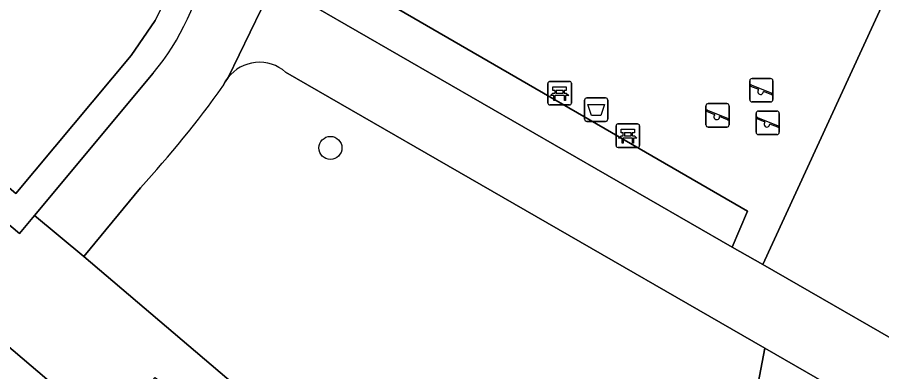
# Model space of a CAD drawing. Extents: x 162803 to 163818, y 381639 to 382475.
# Drawn here: x 163090.45 to 163127.25, y 381794.76 to 381809.85 of the extents above; entities that cross this region are included whole.
import ezdxf

# ---------------------------------------------------------------- set-up
doc = ezdxf.new("R2010")
doc.units = 0
for name, color, linetype in [('IMGEO_Afvalbak', 7, 'Continuous'), ('IMGEO_Bank', 7, 'Continuous'), ('IMGEO_Boom', 7, 'Continuous'), ('IMGEO_Groenvoorziening', 7, 'Continuous'), ('IMGEO_Haag', 7, 'Continuous'), ('IMGEO_Rijbaan_lokaal_gesloten', 7, 'Continuous'), ('IMGEO_Speelvoorziening', 7, 'Continuous'), ('IMGEO_Voetpad_gesloten', 7, 'Continuous'), ('IMGEO_Voetpad_open', 7, 'Continuous')]:
    doc.layers.add(name, color=color, linetype=linetype)

msp = doc.modelspace()

# ---------------------------------------------------------------- linework, layer by layer
at = {"layer": 'IMGEO_Afvalbak'}
for p, q in [((163114.603, 381805.521), (163114.603, 381806.321)), ((163114.603, 381806.321), (163114.603, 381805.521)), ((163114.703, 381806.421), (163115.493, 381806.421)), ((163115.493, 381806.421), (163114.703, 381806.421)), ((163115.593, 381806.321), (163115.593, 381805.521)), ((163115.593, 381805.521), (163115.593, 381806.321)), ((163115.493, 381805.421), (163114.703, 381805.421)), ((163114.703, 381805.421), (163115.493, 381805.421))]:
    msp.add_line(p, q, dxfattribs=at)
msp.add_lwpolyline([(163114.746, 381806.135), (163115.45, 381806.135), (163115.301, 381805.665), (163114.895, 381805.665), (163114.746, 381806.135)], dxfattribs=at)
for centre, start, end in [((163114.703, 381806.321), 90, 180), ((163114.703, 381806.321), 90, 180), ((163115.493, 381806.321), 0, 90), ((163115.493, 381806.321), 360, 90), ((163114.703, 381805.521), 180, 270), ((163114.703, 381805.521), 180, 270), ((163115.493, 381805.521), 270, 0), ((163115.493, 381805.521), 270, 0)]:
    msp.add_arc(centre, 0.1, start, end, dxfattribs=at)
at = {"layer": 'IMGEO_Bank'}
for p, q in [((163113.041, 381806.194), (163113.041, 381807.035)), ((163113.041, 381807.035), (163113.041, 381806.194)), ((163113.116, 381807.119), (163113.957, 381807.119)), ((163113.957, 381807.119), (163113.116, 381807.119)), ((163114.041, 381807.044), (163114.041, 381806.203)), ((163114.041, 381806.203), (163114.041, 381807.044)), ((163113.738, 381806.517), (163113.345, 381806.517)), ((163113.35, 381806.625), (163113.35, 381806.731)), ((163113.394, 381806.731), (163113.394, 381806.625)), ((163113.682, 381806.737), (163113.4, 381806.737)), ((163113.4, 381806.619), (163113.682, 381806.619)), ((163113.688, 381806.625), (163113.688, 381806.731)), ((163113.732, 381806.731), (163113.732, 381806.625)), ((163113.966, 381806.119), (163113.125, 381806.119)), ((163113.125, 381806.119), (163113.966, 381806.119)), ((163115.943, 381804.387), (163115.943, 381805.228)), ((163115.943, 381805.228), (163115.943, 381804.387)), ((163116.018, 381805.312), (163116.859, 381805.312)), ((163116.859, 381805.312), (163116.018, 381805.312)), ((163116.943, 381805.237), (163116.943, 381804.396)), ((163116.943, 381804.396), (163116.943, 381805.237)), ((163116.64, 381804.71), (163116.247, 381804.71)), ((163116.252, 381804.818), (163116.252, 381804.924)), ((163116.296, 381804.924), (163116.296, 381804.818)), ((163116.584, 381804.93), (163116.302, 381804.93)), ((163116.302, 381804.812), (163116.584, 381804.812)), ((163116.59, 381804.818), (163116.59, 381804.924)), ((163116.634, 381804.924), (163116.634, 381804.818)), ((163116.868, 381804.312), (163116.027, 381804.312)), ((163116.027, 381804.312), (163116.868, 381804.312))]:
    msp.add_line(p, q, dxfattribs=at)
for points in [[(163113.344, 381806.737), (163113.258, 381806.737), (163113.258, 381806.898), (163113.821, 381806.898), (163113.821, 381806.737), (163113.738, 381806.737)], [(163113.288, 381806.517), (163113.146, 381806.517), (163113.258, 381806.619), (163113.344, 381806.619)], [(163113.338, 381806.51), (163113.338, 381806.303), (163113.295, 381806.303), (163113.295, 381806.51)], [(163113.738, 381806.619), (163113.821, 381806.619), (163113.933, 381806.517), (163113.794, 381806.517)], [(163113.788, 381806.51), (163113.788, 381806.303), (163113.744, 381806.303), (163113.744, 381806.51)], [(163116.246, 381804.93), (163116.16, 381804.93), (163116.16, 381805.091), (163116.723, 381805.091), (163116.723, 381804.93), (163116.64, 381804.93)], [(163116.19, 381804.71), (163116.048, 381804.71), (163116.16, 381804.812), (163116.246, 381804.812)], [(163116.24, 381804.703), (163116.24, 381804.496), (163116.197, 381804.496), (163116.197, 381804.703)], [(163116.64, 381804.812), (163116.723, 381804.812), (163116.835, 381804.71), (163116.696, 381804.71)], [(163116.69, 381804.703), (163116.69, 381804.496), (163116.646, 381804.496), (163116.646, 381804.703)]]:
    msp.add_lwpolyline(points, dxfattribs=at)
for centre, radius, start, end in [((163113.119, 381807.041), 0.0779, 92.4484, 184.2845), ((163113.119, 381807.041), 0.0779, 92.4484, 184.2845), ((163113.963, 381807.041), 0.0779, 2.4484, 94.2845), ((163113.963, 381807.041), 0.0779, 2.4484, 94.2845), ((163113.288, 381806.51), 0.00671, 2.8957, 87.1043), ((163113.345, 381806.51), 0.00671, 92.8957, 177.1043), ((163113.343, 381806.73), 0.00671, 2.8957, 87.1043), ((163113.343, 381806.626), 0.00671, 272.8957, 357.1043), ((163113.4, 381806.73), 0.00671, 92.8957, 177.1043), ((163113.4, 381806.626), 0.00671, 182.8957, 267.1043), ((163113.682, 381806.73), 0.00671, 2.8957, 87.1043), ((163113.682, 381806.626), 0.00671, 272.8957, 357.1043), ((163113.739, 381806.73), 0.00671, 92.8957, 177.1043), ((163113.739, 381806.626), 0.00671, 182.8957, 267.1043), ((163113.737, 381806.51), 0.00671, 2.8957, 87.1043), ((163113.794, 381806.51), 0.00671, 92.8957, 177.1043), ((163113.119, 381806.197), 0.0779, 182.4484, 274.2845), ((163113.119, 381806.197), 0.0779, 182.4484, 274.2845), ((163113.963, 381806.197), 0.0779, 272.4484, 4.2845), ((163113.963, 381806.197), 0.0779, 272.4484, 4.2845), ((163116.021, 381805.234), 0.0779, 92.4484, 184.2845), ((163116.021, 381805.234), 0.0779, 92.4484, 184.2845), ((163116.865, 381805.234), 0.0779, 2.4484, 94.2845), ((163116.865, 381805.234), 0.0779, 2.4484, 94.2845), ((163116.19, 381804.703), 0.00671, 2.8957, 87.1043), ((163116.247, 381804.703), 0.00671, 92.8957, 177.1043), ((163116.245, 381804.923), 0.00671, 2.8957, 87.1043), ((163116.245, 381804.819), 0.00671, 272.8957, 357.1043), ((163116.302, 381804.923), 0.00671, 92.8957, 177.1043), ((163116.302, 381804.819), 0.00671, 182.8957, 267.1043), ((163116.584, 381804.923), 0.00671, 2.8957, 87.1043), ((163116.584, 381804.819), 0.00671, 272.8957, 357.1043), ((163116.641, 381804.923), 0.00671, 92.8957, 177.1043), ((163116.641, 381804.819), 0.00671, 182.8957, 267.1043), ((163116.639, 381804.703), 0.00671, 2.8957, 87.1043), ((163116.696, 381804.703), 0.00671, 92.8957, 177.1043), ((163116.021, 381804.39), 0.0779, 182.4484, 274.2845), ((163116.021, 381804.39), 0.0779, 182.4484, 274.2845), ((163116.865, 381804.39), 0.0779, 272.4484, 4.2845), ((163116.865, 381804.39), 0.0779, 272.4484, 4.2845)]:
    msp.add_arc(centre, radius, start, end, dxfattribs=at)
at = {"layer": 'IMGEO_Boom'}
msp.add_circle((163103.784, 381804.291), 0.489, dxfattribs=at)
at = {"layer": 'IMGEO_Groenvoorziening'}
for points in [[(163187.076, 381889.394), (163174.933, 381879.363), (163150.559, 381859.228), (163149.449, 381858.533), (163145.2, 381849.303), (163139.723, 381837.404), (163122.194, 381799.325), (163146.159, 381785.538), (163165.579, 381774.251), (163221.717, 381741.438)], [(163098.212, 381854.416), (163076.88, 381813.818), (163090.397, 381802.347), (163095.3, 381808.222), (163096.323, 381809.712), (163096.699, 381810.48), (163097.065, 381811.518), (163097.285, 381812.456), (163097.313, 381812.601), (163095.654, 381812.885), (163093.084, 381814.089), (163091.717, 381816.986), (163092.023, 381819.659), (163093.573, 381821.127), (163094.247, 381821.393), (163096.287, 381821.678), (163098.633, 381821.699), (163099.058, 381821.608), (163099.829, 381825.588), (163101.591, 381836.3), (163102.801, 381836.083), (163103.298, 381839.057)], [(163076.88, 381813.818), (163076.308, 381812.73), (163078.239, 381811.009), (163090.543, 381800.649), (163091.184, 381801.418), (163096.238, 381807.473)], [(163098.497, 381812.398), (163097.313, 381812.601), (163097.285, 381812.456), (163097.065, 381811.518), (163096.699, 381810.48), (163096.323, 381809.712), (163095.3, 381808.222), (163090.397, 381802.347), (163076.88, 381813.818)], [(163103.147, 381810.284), (163120.891, 381800.069), (163121.542, 381801.602), (163103.799, 381811.878)], [(163099.426, 381807.286), (163099.304, 381807.107), (163099.206, 381806.914)], [(163122.272, 381795.77), (163101.875, 381807.52)], [(163095.702, 381802.598), (163093.281, 381799.668), (163118.871, 381777.895), (163122.272, 381795.77)]]:
    msp.add_lwpolyline(points, dxfattribs=at)
msp.add_lwpolyline([(163118.871, 381777.895), (163180.771, 381725.228), (163187.548, 381719.436), (163189.311, 381720.446), (163220.115, 381738.844), (163142.427, 381784.159), (163122.272, 381795.77)], close=True, dxfattribs=at)
for centre, radius, start, end in [((163088.353, 381814.07), 10.28, 320.0805, 350.6395), ((163100.761, 381806.248), 1.691, 48.7748, 142.1412), ((163061.115, 381834.258), 46.89, 317.5296, 324.3267)]:
    msp.add_arc(centre, radius, start, end, dxfattribs=at)
at = {"layer": 'IMGEO_Haag'}
msp.add_lwpolyline([(163103.147, 381810.284), (163120.891, 381800.069), (163121.542, 381801.602), (163103.799, 381811.878)], dxfattribs=at)
at = {"layer": 'IMGEO_Rijbaan_lokaal_gesloten'}
msp.add_lwpolyline([(163126.631, 381764.799), (163112.472, 381776.842), (163102.223, 381785.552), (163100.949, 381786.63), (163094.339, 381792.221), (163091.706, 381794.449), (163081.476, 381803.141), (163067.521, 381814.997), (163055.544, 381825.463), (163054.657, 381824.442), (163063.004, 381817.075), (163085.435, 381798.177), (163101.575, 381784.388), (163115.299, 381772.508), (163144.591, 381747.678), (163146.475, 381746.086), (163156.948, 381737.209), (163198.96, 381701.603), (163210.495, 381691.894)], dxfattribs=at)
at = {"layer": 'IMGEO_Speelvoorziening'}
for p, q in [((163121.733, 381807.247), (163122.523, 381807.247)), ((163122.523, 381807.247), (163121.733, 381807.247)), ((163121.633, 381806.347), (163121.633, 381807.147)), ((163121.633, 381807.147), (163121.633, 381806.347)), ((163122.016, 381806.775), (163121.677, 381806.912)), ((163121.702, 381806.972), (163122.578, 381806.619)), ((163122.623, 381807.147), (163122.623, 381806.347)), ((163122.623, 381806.347), (163122.623, 381807.147)), ((163122.554, 381806.559), (163122.214, 381806.696)), ((163119.869, 381806.178), (163120.659, 381806.178)), ((163120.659, 381806.178), (163119.869, 381806.178)), ((163122.523, 381806.247), (163121.733, 381806.247)), ((163121.733, 381806.247), (163122.523, 381806.247)), ((163119.769, 381805.278), (163119.769, 381806.078)), ((163119.769, 381806.078), (163119.769, 381805.278)), ((163120.152, 381805.706), (163119.813, 381805.843)), ((163119.838, 381805.903), (163120.714, 381805.55)), ((163120.759, 381806.078), (163120.759, 381805.278)), ((163120.759, 381805.278), (163120.759, 381806.078)), ((163121.903, 381804.96), (163121.903, 381805.76)), ((163121.903, 381805.76), (163121.903, 381804.96)), ((163122.003, 381805.86), (163122.793, 381805.86)), ((163122.793, 381805.86), (163122.003, 381805.86)), ((163122.893, 381805.76), (163122.893, 381804.96)), ((163122.893, 381804.96), (163122.893, 381805.76)), ((163120.69, 381805.49), (163120.35, 381805.627)), ((163122.286, 381805.388), (163121.947, 381805.525)), ((163121.972, 381805.585), (163122.848, 381805.232)), ((163120.659, 381805.178), (163119.869, 381805.178)), ((163119.869, 381805.178), (163120.659, 381805.178)), ((163122.824, 381805.172), (163122.484, 381805.309)), ((163122.793, 381804.86), (163122.003, 381804.86)), ((163122.003, 381804.86), (163122.793, 381804.86))]:
    msp.add_line(p, q, dxfattribs=at)
for centre, radius, start, end in [((163121.733, 381807.147), 0.1, 90, 180), ((163121.733, 381807.147), 0.1, 90, 180), ((163122.523, 381807.147), 0.1, 0, 90), ((163122.523, 381807.147), 0.1, 360, 90), ((163121.69, 381806.942), 0.0327, 68.078, 248.078), ((163122.095, 381806.685), 0.12, 130.9928, 5.1632), ((163122.566, 381806.589), 0.0327, 248.078, 68.078), ((163119.869, 381806.078), 0.1, 90, 180), ((163119.869, 381806.078), 0.1, 90, 180), ((163120.659, 381806.078), 0.1, 0, 90), ((163120.659, 381806.078), 0.1, 360, 90), ((163121.733, 381806.347), 0.1, 180, 270), ((163121.733, 381806.347), 0.1, 180, 270), ((163122.523, 381806.347), 0.1, 270, 0), ((163122.523, 381806.347), 0.1, 270, 0), ((163119.826, 381805.873), 0.0327, 68.078, 248.078), ((163122.003, 381805.76), 0.1, 90, 180), ((163122.003, 381805.76), 0.1, 90, 180), ((163122.793, 381805.76), 0.1, 0, 90), ((163122.793, 381805.76), 0.1, 360, 90), ((163120.231, 381805.616), 0.12, 130.9928, 5.1632), ((163120.702, 381805.52), 0.0327, 248.078, 68.078), ((163121.96, 381805.555), 0.0327, 68.078, 248.078), ((163122.365, 381805.298), 0.12, 130.9928, 5.1632), ((163119.869, 381805.278), 0.1, 180, 270), ((163119.869, 381805.278), 0.1, 180, 270), ((163120.659, 381805.278), 0.1, 270, 0), ((163120.659, 381805.278), 0.1, 270, 0), ((163122.836, 381805.202), 0.0327, 248.078, 68.078), ((163122.003, 381804.96), 0.1, 180, 270), ((163122.003, 381804.96), 0.1, 180, 270), ((163122.793, 381804.96), 0.1, 270, 0), ((163122.793, 381804.96), 0.1, 270, 0)]:
    msp.add_arc(centre, radius, start, end, dxfattribs=at)
at = {"layer": 'IMGEO_Voetpad_gesloten'}
for points in [[(163099.206, 381806.914), (163099.304, 381807.107), (163099.426, 381807.286), (163100.83, 381810.188), (163101.631, 381813.839), (163103.546, 381824.454), (163103.907, 381826.548), (163106.415, 381841.671)], [(163101.631, 381813.839), (163100.83, 381810.188), (163099.426, 381807.286)], [(163165.579, 381774.251), (163146.159, 381785.538), (163122.194, 381799.325), (163120.891, 381800.069), (163103.147, 381810.284)], [(163096.238, 381807.473), (163091.184, 381801.418), (163093.281, 381799.668), (163095.702, 381802.598)], [(163101.875, 381807.52), (163122.272, 381795.77), (163142.427, 381784.159), (163220.115, 381738.844), (163220.772, 381738.461)]]:
    msp.add_lwpolyline(points, dxfattribs=at)
for centre, radius, start, end in [((163088.353, 381814.07), 10.28, 320.0805, 350.6395), ((163100.761, 381806.248), 1.691, 48.7748, 142.1412), ((163061.115, 381834.258), 46.89, 317.5296, 324.3267)]:
    msp.add_arc(centre, radius, start, end, dxfattribs=at)
at = {"layer": 'IMGEO_Voetpad_open'}
for points in [[(163103.799, 381811.878), (163121.542, 381801.602), (163120.891, 381800.069), (163122.194, 381799.325), (163139.723, 381837.404), (163145.2, 381849.303)], [(163093.281, 381799.668), (163091.184, 381801.418), (163090.543, 381800.649), (163078.239, 381811.009), (163076.308, 381812.73), (163073.212, 381815.488), (163054.752, 381831.173), (163049.215, 381835.945)], [(163050.729, 381829.78), (163051.244, 381829.324), (163055.544, 381825.463), (163067.521, 381814.997), (163081.476, 381803.141), (163091.706, 381794.449), (163094.339, 381792.221), (163096.321, 381794.522), (163102.914, 381788.942), (163100.949, 381786.63), (163102.223, 381785.552), (163104.173, 381787.829), (163178.636, 381724.455), (163209.887, 381697.758), (163211.165, 381699.254), (163187.548, 381719.436), (163180.771, 381725.228), (163118.871, 381777.895), (163093.281, 381799.668)]]:
    msp.add_lwpolyline(points, dxfattribs=at)

doc.saveas('drawing.dxf')
